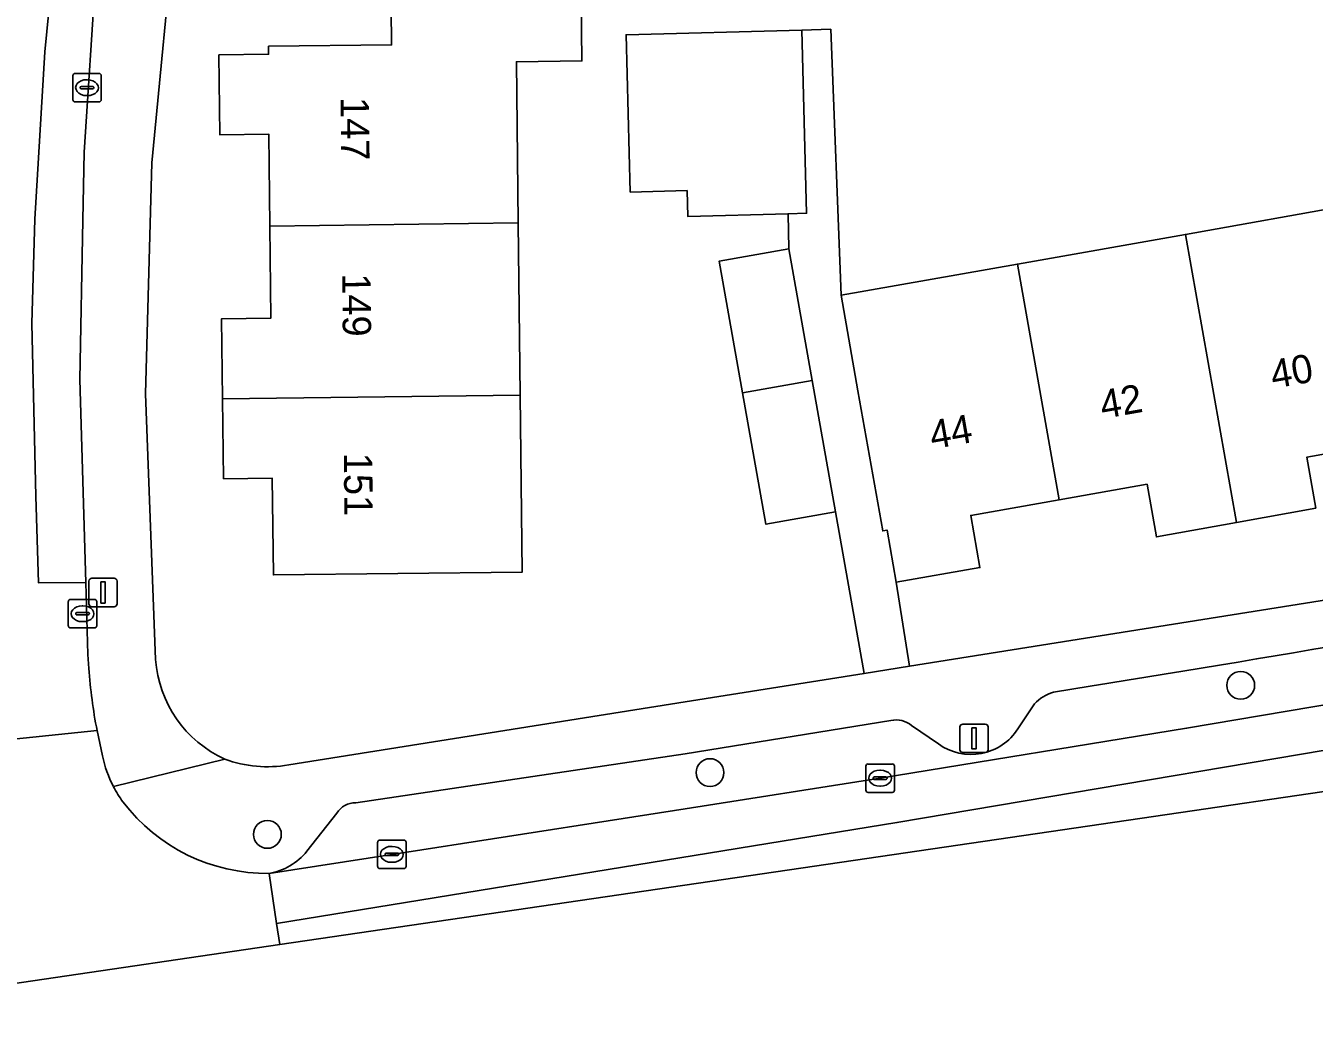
# Model space of a CAD drawing. Extents: x 159217 to 160349, y 381246 to 382172.
# Drawn here: x 159476.79 to 159522.13, y 381307.68 to 381343.04 of the extents above; entities that cross this region are included whole.
import ezdxf

# ---------------------------------------------------------------- set-up
doc = ezdxf.new("R2010")
doc.units = 0
for name, color, linetype in [('IMGEO_Boom', 7, 'Continuous'), ('IMGEO_Erf', 7, 'Continuous'), ('IMGEO_Kolk', 7, 'Continuous'), ('IMGEO_Lichtmast', 7, 'Continuous'), ('IMGEO_Pand', 7, 'Continuous'), ('IMGEO_Pand_nummerreeks', 7, 'Continuous'), ('IMGEO_Parkeervlak_gesloten', 7, 'Continuous'), ('IMGEO_Parkeervlak_open', 7, 'Continuous'), ('IMGEO_Rijbaan_lokaal_gesloten', 7, 'Continuous'), ('IMGEO_Voetpad_open', 7, 'Continuous')]:
    doc.layers.add(name, color=color, linetype=linetype)

msp = doc.modelspace()

# ---------------------------------------------------------------- linework, layer by layer
at = {"layer": 'IMGEO_Boom'}
for centre in [(159519.548, 381319.844), (159500.873, 381316.773), (159485.298, 381314.598)]:
    msp.add_circle(centre, 0.489, dxfattribs=at)
at = {"layer": 'IMGEO_Erf'}
for points in [[(159486.046, 381317.041), (159500, 381319.261), (159506.295, 381320.263), (159505.29, 381325.94), (159502.838, 381325.506), (159502.02, 381330.131), (159501.2, 381334.764), (159503.651, 381335.198), (159503.619, 381336.433), (159500.089, 381336.34), (159500.065, 381337.248), (159498.065, 381337.195), (159497.919, 381342.73), (159504.103, 381342.893), (159505.122, 381342.92), (159505.483, 381333.564), (159511.691, 381334.662), (159517.6, 381335.707), (159523.508, 381336.753), (159529.416, 381337.798), (159535.324, 381338.843), (159541.232, 381339.888), (159546.813, 381340.875), (159545.058, 381350.795)], [(159482.067, 381346.891), (159481.235, 381338.221), (159481.004, 381330.092), (159481.362, 381320.753)], [(159496.329, 381345.015), (159496.367, 381341.806), (159494.057, 381341.779), (159494.124, 381336.106), (159494.195, 381330.053), (159494.268, 381323.826), (159485.506, 381323.724), (159485.466, 381327.127), (159483.753, 381327.107), (159483.72, 381329.922), (159483.687, 381332.74), (159485.423, 381332.761), (159485.385, 381335.998), (159485.347, 381339.233), (159483.623, 381339.213), (159483.59, 381342.019), (159485.339, 381342.04), (159485.336, 381342.323), (159489.666, 381342.373), (159489.636, 381344.936)], [(159524.986, 381328.414), (159521.874, 381327.863), (159522.19, 381326.079), (159519.395, 381325.574), (159516.579, 381325.066), (159516.251, 381326.916), (159513.161, 381326.37), (159510.047, 381325.819), (159510.371, 381323.987), (159507.427, 381323.473), (159507.897, 381320.518), (159526.992, 381323.556)]]:
    msp.add_lwpolyline(points, dxfattribs=at)
for centre, radius, start, end in [((159485.528, 381321.048), 4.177, 184.0547, 245.5579), ((159485.312, 381321.405), 4.426, 250.0228, 279.547)]:
    msp.add_arc(centre, radius, start, end, dxfattribs=at)
at = {"layer": 'IMGEO_Kolk'}
for p, q in [((159478.45, 381340.44), (159478.45, 381341.292)), ((159478.525, 381341.366), (159479.377, 381341.366)), ((159479.451, 381341.292), (159479.451, 381340.44)), ((159478.709, 381340.86), (159478.709, 381340.872)), ((159478.752, 381340.909), (159479.15, 381340.909)), ((159478.938, 381341.146), (159478.963, 381341.146)), ((159479.193, 381340.872), (159479.193, 381340.86)), ((159479.147, 381340.823), (159478.749, 381340.823)), ((159478.961, 381340.586), (159478.936, 381340.586)), ((159479.377, 381340.366), (159478.525, 381340.366)), ((159478.292, 381321.936), (159478.292, 381322.788)), ((159478.367, 381322.862), (159479.219, 381322.862)), ((159479.293, 381322.788), (159479.293, 381321.936)), ((159478.551, 381322.356), (159478.551, 381322.368)), ((159478.989, 381322.319), (159478.591, 381322.319)), ((159478.594, 381322.405), (159478.992, 381322.405)), ((159478.78, 381322.642), (159478.805, 381322.642)), ((159479.035, 381322.368), (159479.035, 381322.356)), ((159479.219, 381321.862), (159478.367, 381321.862)), ((159478.803, 381322.082), (159478.778, 381322.082)), ((159506.36, 381316.149), (159506.36, 381317.001)), ((159506.435, 381317.075), (159507.287, 381317.075)), ((159506.848, 381316.855), (159506.873, 381316.855)), ((159507.361, 381317.001), (159507.361, 381316.149)), ((159506.619, 381316.569), (159506.619, 381316.581)), ((159507.057, 381316.532), (159506.659, 381316.532)), ((159506.662, 381316.618), (159507.06, 381316.618)), ((159507.103, 381316.581), (159507.103, 381316.569)), ((159507.287, 381316.075), (159506.435, 381316.075)), ((159506.871, 381316.295), (159506.846, 381316.295)), ((159489.177, 381313.471), (159489.177, 381314.323)), ((159489.252, 381314.397), (159490.104, 381314.397)), ((159489.665, 381314.177), (159489.69, 381314.177)), ((159490.178, 381314.323), (159490.178, 381313.471)), ((159489.436, 381313.891), (159489.436, 381313.903)), ((159489.874, 381313.854), (159489.476, 381313.854)), ((159489.479, 381313.94), (159489.877, 381313.94)), ((159489.92, 381313.903), (159489.92, 381313.891)), ((159490.104, 381313.397), (159489.252, 381313.397)), ((159489.688, 381313.617), (159489.663, 381313.617))]:
    msp.add_line(p, q, dxfattribs=at)
for points in [[(159478.45, 381340.44), (159478.45, 381341.292)], [(159478.525, 381341.366), (159479.377, 381341.366)], [(159479.451, 381341.292), (159479.451, 381340.44)], [(159479.377, 381340.366), (159478.525, 381340.366)], [(159478.292, 381321.936), (159478.292, 381322.788)], [(159478.367, 381322.862), (159479.219, 381322.862)], [(159479.293, 381322.788), (159479.293, 381321.936)], [(159479.219, 381321.862), (159478.367, 381321.862)], [(159506.36, 381316.149), (159506.36, 381317.001)], [(159506.435, 381317.075), (159507.287, 381317.075)], [(159507.361, 381317.001), (159507.361, 381316.149)], [(159507.287, 381316.075), (159506.435, 381316.075)], [(159489.177, 381313.471), (159489.177, 381314.323)], [(159489.252, 381314.397), (159490.104, 381314.397)], [(159490.178, 381314.323), (159490.178, 381313.471)], [(159490.104, 381313.397), (159489.252, 381313.397)]]:
    msp.add_lwpolyline(points, dxfattribs=at)
for centre, radius, start, end in [((159478.527, 381341.29), 0.0765, 91.552, 178.448), ((159478.527, 381341.29), 0.0765, 91.552, 178.448), ((159479.375, 381341.29), 0.0765, 1.552, 88.448), ((159479.375, 381341.29), 0.0765, 1.552, 88.448), ((159478.749, 381340.869), 0.0403, 85.8775, 175.7526), ((159478.746, 381340.859), 0.0366, 178.938, 274.7102), ((159479.15, 381340.866), 0.043, 264.8664, 352.4533), ((159479.154, 381340.871), 0.0386, 1.7309, 96.639), ((159478.527, 381340.442), 0.0765, 181.552, 268.448), ((159478.527, 381340.442), 0.0765, 181.552, 268.448), ((159479.375, 381340.442), 0.0765, 271.552, 358.448), ((159479.375, 381340.442), 0.0765, 271.552, 358.448), ((159478.369, 381322.786), 0.0765, 91.552, 178.448), ((159478.369, 381322.786), 0.0765, 91.552, 178.448), ((159479.217, 381322.786), 0.0765, 1.552, 88.448), ((159479.217, 381322.786), 0.0765, 1.552, 88.448), ((159478.591, 381322.365), 0.0403, 85.8775, 175.7526), ((159478.588, 381322.355), 0.0366, 178.938, 274.7102), ((159478.992, 381322.362), 0.043, 264.8664, 352.4533), ((159478.996, 381322.367), 0.0386, 1.7309, 96.639), ((159478.369, 381321.938), 0.0765, 181.552, 268.448), ((159478.369, 381321.938), 0.0765, 181.552, 268.448), ((159479.217, 381321.938), 0.0765, 271.552, 358.448), ((159479.217, 381321.938), 0.0765, 271.552, 358.448), ((159506.437, 381316.999), 0.0765, 91.552, 178.448), ((159506.437, 381316.999), 0.0765, 91.552, 178.448), ((159507.285, 381316.999), 0.0765, 1.552, 88.448), ((159507.285, 381316.999), 0.0765, 1.552, 88.448), ((159506.659, 381316.578), 0.0403, 85.8775, 175.7526), ((159506.656, 381316.568), 0.0366, 178.938, 274.7102), ((159507.06, 381316.575), 0.043, 264.8664, 352.4533), ((159507.064, 381316.58), 0.0386, 1.7309, 96.639), ((159506.437, 381316.151), 0.0765, 181.552, 268.448), ((159506.437, 381316.151), 0.0765, 181.552, 268.448), ((159507.285, 381316.151), 0.0765, 271.552, 358.448), ((159507.285, 381316.151), 0.0765, 271.552, 358.448), ((159489.254, 381314.321), 0.0765, 91.552, 178.448), ((159489.254, 381314.321), 0.0765, 91.552, 178.448), ((159490.102, 381314.321), 0.0765, 1.552, 88.448), ((159490.102, 381314.321), 0.0765, 1.552, 88.448), ((159489.476, 381313.9), 0.0403, 85.8775, 175.7526), ((159489.473, 381313.89), 0.0366, 178.938, 274.7102), ((159489.877, 381313.897), 0.043, 264.8664, 352.4533), ((159489.881, 381313.902), 0.0386, 1.7309, 96.639), ((159489.254, 381313.473), 0.0765, 181.552, 268.448), ((159489.254, 381313.473), 0.0765, 181.552, 268.448), ((159490.102, 381313.473), 0.0765, 271.552, 358.448), ((159490.102, 381313.473), 0.0765, 271.552, 358.448)]:
    msp.add_arc(centre, radius, start, end, dxfattribs=at)
for centre, major_axis, ratio, start_param, end_param in [((159478.937, 381340.866), (-0.387, 0.002), 0.722429, 4.712389, 7.853982), ((159478.962, 381340.866), (-0.39, 0.002), 0.717154, 1.570796, 4.712389), ((159478.779, 381322.362), (-0.387, 0.002), 0.722429, 4.712389, 7.853982), ((159478.804, 381322.362), (-0.39, 0.002), 0.717154, 1.570796, 4.712389), ((159506.847, 381316.575), (-0.387, 0.002), 0.722429, 4.712389, 7.853982), ((159506.872, 381316.575), (-0.39, 0.002), 0.717154, 1.570796, 4.712389), ((159489.664, 381313.897), (-0.387, 0.002), 0.722429, 4.712389, 7.853982), ((159489.689, 381313.897), (-0.39, 0.002), 0.717154, 1.570796, 4.712389)]:
    msp.add_ellipse(centre, major_axis=major_axis, ratio=ratio, start_param=start_param, end_param=end_param, dxfattribs=at)
at = {"layer": 'IMGEO_Lichtmast'}
for p, q in [((159479.117, 381323.609), (159479.907, 381323.609)), ((159479.907, 381323.609), (159479.117, 381323.609)), ((159479.017, 381322.709), (159479.017, 381323.509)), ((159479.017, 381323.509), (159479.017, 381322.709)), ((159480.007, 381323.509), (159480.007, 381322.709)), ((159480.007, 381322.709), (159480.007, 381323.509)), ((159479.907, 381322.609), (159479.117, 381322.609)), ((159479.117, 381322.609), (159479.907, 381322.609)), ((159509.668, 381317.578), (159509.668, 381318.378)), ((159509.668, 381318.378), (159509.668, 381317.578)), ((159509.768, 381318.478), (159510.558, 381318.478)), ((159510.558, 381318.478), (159509.768, 381318.478)), ((159510.658, 381318.378), (159510.658, 381317.578)), ((159510.658, 381317.578), (159510.658, 381318.378)), ((159510.558, 381317.478), (159509.768, 381317.478)), ((159509.768, 381317.478), (159510.558, 381317.478))]:
    msp.add_line(p, q, dxfattribs=at)
for points in [[(159479.437, 381323.484), (159479.587, 381323.484), (159479.587, 381322.734), (159479.437, 381322.734), (159479.437, 381323.484)], [(159510.088, 381318.353), (159510.238, 381318.353), (159510.238, 381317.603), (159510.088, 381317.603), (159510.088, 381318.353)]]:
    msp.add_lwpolyline(points, dxfattribs=at)
for centre, start, end in [((159479.117, 381323.509), 90, 180), ((159479.117, 381323.509), 90, 180), ((159479.907, 381323.509), 0, 90), ((159479.907, 381323.509), 360, 90), ((159479.117, 381322.709), 180, 270), ((159479.117, 381322.709), 180, 270), ((159479.907, 381322.709), 270, 0), ((159479.907, 381322.709), 270, 0), ((159509.768, 381318.378), 90, 180), ((159509.768, 381318.378), 90, 180), ((159510.558, 381318.378), 0, 90), ((159510.558, 381318.378), 360, 90), ((159509.768, 381317.578), 180, 270), ((159509.768, 381317.578), 180, 270), ((159510.558, 381317.578), 270, 0), ((159510.558, 381317.578), 270, 0)]:
    msp.add_arc(centre, 0.1, start, end, dxfattribs=at)
at = {"layer": 'IMGEO_Pand'}
for points in [[(159494.124, 381336.106), (159494.057, 381341.779), (159496.367, 381341.806), (159496.329, 381345.015), (159489.636, 381344.936), (159489.666, 381342.373), (159485.336, 381342.323), (159485.339, 381342.04), (159483.59, 381342.019), (159483.623, 381339.213), (159485.347, 381339.233), (159485.385, 381335.998)], [(159504.103, 381342.893), (159497.919, 381342.73), (159498.065, 381337.195), (159500.065, 381337.248), (159500.089, 381336.34), (159503.619, 381336.433), (159504.273, 381336.45)], [(159524.986, 381328.414), (159523.508, 381336.753), (159517.6, 381335.707), (159519.395, 381325.574), (159522.19, 381326.079), (159521.874, 381327.863)], [(159494.195, 381330.053), (159494.124, 381336.106), (159485.385, 381335.998), (159485.423, 381332.761), (159483.687, 381332.74), (159483.72, 381329.922)], [(159513.161, 381326.37), (159516.251, 381326.916), (159516.579, 381325.066), (159519.395, 381325.574), (159517.6, 381335.707), (159511.691, 381334.662)], [(159504.471, 381330.566), (159503.651, 381335.198), (159501.2, 381334.764), (159502.02, 381330.131)], [(159513.161, 381326.37), (159511.691, 381334.662), (159505.483, 381333.564), (159506.08, 381330.199), (159506.951, 381325.275), (159507.103, 381325.302), (159507.427, 381323.473), (159510.371, 381323.987), (159510.047, 381325.819)], [(159504.471, 381330.566), (159502.02, 381330.131), (159502.838, 381325.506), (159505.29, 381325.94)], [(159494.195, 381330.053), (159483.72, 381329.922), (159483.753, 381327.107), (159485.466, 381327.127), (159485.506, 381323.724), (159494.268, 381323.826)]]:
    msp.add_lwpolyline(points, close=True, dxfattribs=at)
at = {"layer": 'IMGEO_Parkeervlak_gesloten'}
msp.add_lwpolyline([(159484.736, 381371.983), (159483.742, 381369.563), (159481.227, 381362.496), (159478.993, 381353.6), (159477.879, 381346.315), (159477.465, 381342.127), (159477.117, 381336.237), (159477.01, 381332.571), (159477.146, 381326.501), (159477.246, 381323.444), (159478.906, 381323.459), (159478.702, 381330.598), (159478.806, 381336.206), (159478.851, 381338.598), (159479.261, 381344.889)], dxfattribs=at)
at = {"layer": 'IMGEO_Parkeervlak_open'}
for points in [[(159485.358, 381313.226), (159489.674, 381313.896), (159497.817, 381315.155), (159500, 381315.498), (159506.857, 381316.574), (159517.643, 381318.332), (159528.265, 381320.125), (159539.279, 381322.108), (159551.002, 381324.301), (159569.033, 381328.32)], [(159512.291, 381319.186), (159511.706, 381318.313)], [(159507.24, 381318.6), (159500, 381317.428), (159488.404, 381315.714)], [(159508.911, 381317.781), (159507.967, 381318.43)], [(159487.742, 381315.348), (159486.686, 381314.003)]]:
    msp.add_lwpolyline(points, dxfattribs=at)
for centre, radius, start, end in [((159337.024, 382414.608), 1109.053, 279.127488, 281.305182), ((159513.308, 381318.288), 1.357, 105.0885, 138.5492), ((159507.438, 381317.808), 0.816, 49.6258, 104.0513), ((159510.057, 381319.368), 1.958, 234.1681, 327.3855), ((159488.409, 381314.923), 0.791, 90.3805, 147.4933), ((159484.971, 381315.411), 2.219, 280.0455, 320.6175)]:
    msp.add_arc(centre, radius, start, end, dxfattribs=at)
at = {"layer": 'IMGEO_Rijbaan_lokaal_gesloten'}
for points in [[(159479.013, 381320.439), (159478.979, 381320.928), (159478.906, 381323.459), (159477.246, 381323.444), (159477.146, 381326.501), (159477.01, 381332.571), (159477.117, 381336.237), (159477.465, 381342.127), (159477.879, 381346.315), (159478.993, 381353.6), (159481.227, 381362.496)], [(159569.033, 381328.32), (159551.002, 381324.301), (159539.279, 381322.108), (159528.265, 381320.125), (159517.643, 381318.332), (159506.857, 381316.574), (159500, 381315.498), (159497.817, 381315.155), (159489.674, 381313.896), (159485.358, 381313.226), (159485.62, 381311.465), (159507.449, 381315.012), (159527.872, 381318.468), (159545.992, 381321.771), (159562.269, 381325.074), (159580.773, 381329.452), (159596.59, 381333.677), (159608.414, 381337.133), (159637.283, 381346.273), (159679.743, 381360.022)], [(159471.023, 381321.718), (159471.367, 381317.436), (159479.304, 381318.25)], [(159479.497, 381317.365), (159479.304, 381318.25), (159471.367, 381317.436), (159471.563, 381315.003), (159471.54, 381314.858), (159471.43, 381314.359), (159471.275, 381313.872), (159471.078, 381313.401), (159470.84, 381312.949), (159470.562, 381312.521), (159470.247, 381312.118), (159469.897, 381311.746), (159469.516, 381311.406), (159469.106, 381311.102), (159468.67, 381310.836), (159468.212, 381310.61), (159467.735, 381310.425), (159467.245, 381310.284), (159466.743, 381310.187), (159466.522, 381310.174), (159466.816, 381308.409), (159466.939, 381307.675)], [(159466.939, 381307.675), (159471.77, 381308.678), (159476.646, 381309.393), (159485.73, 381310.724), (159485.62, 381311.465), (159485.358, 381313.226)]]:
    msp.add_lwpolyline(points, dxfattribs=at)
msp.add_lwpolyline([(159485.73, 381310.724), (159554.111, 381320.745), (159597.865, 381331.733), (159670.766, 381354.293), (159685.204, 381359.893), (159685.204, 381359.893), (159684.646, 381361.669), (159679.743, 381360.022), (159637.283, 381346.273), (159608.414, 381337.133), (159596.59, 381333.677), (159580.773, 381329.452), (159562.269, 381325.074), (159545.992, 381321.771), (159527.872, 381318.468), (159507.449, 381315.012), (159485.62, 381311.465)], close=True, dxfattribs=at)
for centre, radius, start, end in [((159497.593, 381321.795), 18.63, 184.1746, 190.9701), ((159483.586, 381318.195), 4.172, 191.4707, 207.3487), ((159483.602, 381318.22), 4.198, 207.5611, 216.2), ((159485.286, 381319.597), 6.371, 217.2413, 270.6489)]:
    msp.add_arc(centre, radius, start, end, dxfattribs=at)
at = {"layer": 'IMGEO_Voetpad_open'}
for points in [[(159481.362, 381320.753), (159481.004, 381330.092), (159481.235, 381338.221), (159482.067, 381346.891), (159482.357, 381348.439)], [(159479.261, 381344.889), (159478.851, 381338.598), (159478.806, 381336.206), (159478.702, 381330.598), (159478.906, 381323.459), (159478.979, 381320.928), (159479.013, 381320.439)], [(159526.992, 381323.556), (159507.897, 381320.518), (159506.295, 381320.263), (159500, 381319.261), (159486.046, 381317.041)], [(159511.706, 381318.313), (159512.291, 381319.186)], [(159479.304, 381318.25), (159479.497, 381317.365)], [(159488.404, 381315.714), (159500, 381317.428), (159507.24, 381318.6)], [(159507.967, 381318.43), (159508.911, 381317.781)], [(159479.88, 381316.278), (159483.8, 381317.246)], [(159483.8, 381317.246), (159479.88, 381316.278)], [(159486.686, 381314.003), (159487.742, 381315.348)]]:
    msp.add_lwpolyline(points, dxfattribs=at)
msp.add_lwpolyline([(159504.103, 381342.893), (159504.273, 381336.45), (159503.619, 381336.433), (159503.651, 381335.198), (159504.471, 381330.566), (159505.29, 381325.94), (159506.295, 381320.263), (159507.897, 381320.518), (159507.427, 381323.473), (159507.103, 381325.302), (159506.951, 381325.275), (159506.08, 381330.199), (159505.483, 381333.564), (159505.122, 381342.92)], close=True, dxfattribs=at)
for centre, radius, start, end in [((159337.024, 382414.608), 1109.053, 279.127488, 281.305182), ((159497.593, 381321.795), 18.63, 184.1746, 190.9701), ((159485.528, 381321.048), 4.177, 184.0547, 245.5579), ((159513.308, 381318.288), 1.357, 105.0885, 138.5492), ((159507.438, 381317.808), 0.816, 49.6258, 104.0513), ((159510.057, 381319.368), 1.958, 234.1681, 327.3855), ((159483.586, 381318.195), 4.172, 191.4707, 207.3487), ((159485.312, 381321.405), 4.426, 250.0228, 279.547), ((159483.602, 381318.22), 4.198, 207.5611, 216.2), ((159485.286, 381319.597), 6.371, 217.2413, 270.6489), ((159488.409, 381314.923), 0.791, 90.3805, 147.4933), ((159484.971, 381315.411), 2.219, 280.0455, 320.6175)]:
    msp.add_arc(centre, radius, start, end, dxfattribs=at)

# ---------------------------------------------------------------- texts
at = {"layer": 'IMGEO_Pand_nummerreeks'}
for s, rotation, p in [('147', 270.5237, (159487.872, 381340.533)), ('149', 270.5237, (159487.929, 381334.333)), ('40', 10.0731, (159520.69, 381330.275)), ('42', 10.0731, (159514.688, 381329.209)), ('44', 10.0731, (159508.695, 381328.144)), ('151', 270.5237, (159487.987, 381328.019))]:
    msp.add_text(s, height=1, rotation=rotation, dxfattribs=at).set_placement(p)

doc.saveas('drawing.dxf')
